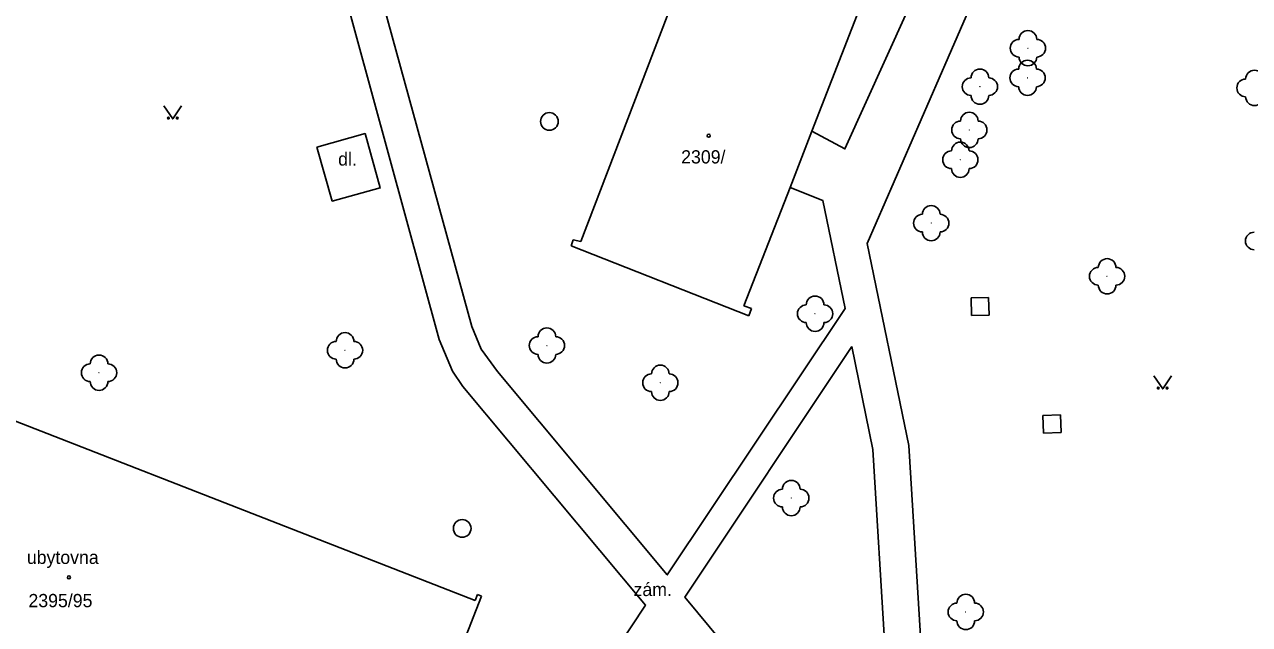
# Model space of a CAD drawing. Extents: x -737812 to -729375, y -1123000 to -1115500.
# Drawn here: x -736644.1 to -736574.7, y -1118718.3 to -1118684.3 of the extents above; entities that cross this region are included whole.
import ezdxf

# ---------------------------------------------------------------- set-up
doc = ezdxf.new("R2010")
doc.units = 0
for name, color, linetype in [('Doplněk polohopisu', 7, 'Continuous'), ('Pomocné popisy', 7, 'Continuous'), ('Popisy budov', 7, 'Continuous'), ('Povr_ zn_ inž_ sítí - kan_', 7, 'Continuous'), ('Povr_ zn_ inž_ sítí - ner_', 7, 'Continuous'), ('Povr_ zn_ inž_ sítí - vod_', 7, 'Continuous'), ('Stavební objekty', 7, 'Continuous'), ('Zeleň', 7, 'Continuous'), ('Značky druhů budov', 7, 'Continuous'), ('Značky druhů pozemků', 7, 'Continuous'), ('Čísla popisná', 7, 'Continuous')]:
    doc.layers.add(name, color=color, linetype=linetype)

msp = doc.modelspace()

# ---------------------------------------------------------------- linework, layer by layer
at = {"layer": 'Doplněk polohopisu'}
for p, q in [((-736594.02, -1118708.19), (-736596.38, -1118696.74)), ((-736592.78, -1118728.42), (-736594.02, -1118708.19))]:
    msp.add_line(p, q, dxfattribs=at)
for points in [[(-736576.71, -1118659.72), (-736578.13, -1118660.33), (-736579.44, -1118661.02), (-736580.76, -1118662.11), (-736581.94, -1118663.55), (-736585.55, -1118671.88), (-736591.79, -1118686.21)], [(-736626.4, -1118673.73), (-736618.78, -1118701.44), (-736618.25, -1118702.73), (-736617.33, -1118703.99), (-736607.71, -1118715.51), (-736597.63, -1118700.43)], [(-736617.31, -1118724.48), (-736614.51, -1118725.64), (-736608.95, -1118717.23), (-736619.29, -1118704.85), (-736619.88, -1118703.98), (-736620.63, -1118702.18), (-736628.2, -1118674.53)], [(-736599.51, -1118690.38), (-736597.64, -1118691.39), (-736592.99, -1118681.13), (-736595.54, -1118680.19)], [(-736591.79, -1118686.21), (-736596.38, -1118696.74)], [(-736627.57, -1118691.29), (-736624.83, -1118690.52), (-736623.97, -1118693.59), (-736626.69, -1118694.34), (-736627.57, -1118691.29)], [(-736600.75, -1118693.58), (-736598.9, -1118694.3), (-736597.63, -1118700.43)], [(-736597.25, -1118702.58), (-736606.71, -1118716.77), (-736594.66, -1118731.29)], [(-736597.25, -1118702.58), (-736596.05, -1118708.41), (-736594.66, -1118731.29)]]:
    msp.add_lwpolyline(points, dxfattribs=at)
at = {"layer": 'Povr_ zn_ inž_ sítí - kan_'}
for centre in [(-736614.39, -1118689.83), (-736619.33, -1118712.88)]:
    msp.add_circle(centre, 0.5, dxfattribs=at)
at = {"layer": 'Povr_ zn_ inž_ sítí - ner_'}
for p, q in [((-736589.494, -1118699.796), (-736590.494, -1118699.824)), ((-736590.494, -1118699.824), (-736590.466, -1118700.824)), ((-736589.466, -1118700.796), (-736589.494, -1118699.796)), ((-736590.466, -1118700.824), (-736589.466, -1118700.796))]:
    msp.add_line(p, q, dxfattribs=at)
at = {"layer": 'Povr_ zn_ inž_ sítí - vod_'}
for p, q in [((-736585.417, -1118706.454), (-736586.416, -1118706.487)), ((-736586.416, -1118706.487), (-736586.383, -1118707.486)), ((-736585.384, -1118707.453), (-736585.417, -1118706.454)), ((-736586.383, -1118707.486), (-736585.384, -1118707.453))]:
    msp.add_line(p, q, dxfattribs=at)
at = {"layer": 'Stavební objekty'}
for points in [[(-736612.61, -1118696.62), (-736602.38, -1118669.96)], [(-736603.36, -1118700.27), (-736600.75, -1118693.58), (-736599.51, -1118690.38), (-736595.54, -1118680.19), (-736594.31, -1118677.03), (-736592.98, -1118673.61)], [(-736613.16, -1118696.87), (-736613.04, -1118696.53)], [(-736613.16, -1118696.87), (-736603.08, -1118700.83)], [(-736613.04, -1118696.53), (-736612.61, -1118696.62)], [(-736602.94, -1118700.43), (-736603.36, -1118700.27)], [(-736603.08, -1118700.83), (-736602.94, -1118700.43)], [(-736655.51, -1118702.57), (-736618.6, -1118716.97)], [(-736618.23, -1118716.72), (-736620.74, -1118723.15), (-736621.4, -1118724.81), (-736623.92, -1118731.26)], [(-736618.47, -1118716.63), (-736618.6, -1118716.97)], [(-736618.23, -1118716.72), (-736618.47, -1118716.63)]]:
    msp.add_lwpolyline(points, dxfattribs=at)
at = {"layer": 'Zeleň'}
for centre in [(-736587.27, -1118685.68), (-736587.29, -1118687.36), (-736589.99, -1118687.86), (-736590.59, -1118690.31), (-736591.1, -1118692), (-736592.75, -1118695.59), (-736582.78, -1118698.6), (-736599.33, -1118700.72), (-736614.53, -1118702.52), (-736625.97, -1118702.79), (-736639.91, -1118704.06), (-736608.1, -1118704.63), (-736600.68, -1118711.16), (-736590.79, -1118717.61)]:
    msp.add_circle(centre, 0.0005, dxfattribs=at)
for centre, start, end in [((-736587.77, -1118685.68), 89.99999, 269.99999), ((-736587.27, -1118685.18), 360, 179.99999), ((-736586.77, -1118685.68), 270, 89.99999), ((-736587.29, -1118686.86), 360, 179.99999), ((-736587.27, -1118686.18), 179.99999, 359.99999), ((-736590.49, -1118687.86), 89.99999, 269.99999), ((-736589.99, -1118687.36), 360, 179.99999), ((-736589.49, -1118687.86), 270, 89.99999), ((-736587.79, -1118687.36), 89.99999, 269.99999), ((-736586.79, -1118687.36), 270, 89.99999), ((-736574.43, -1118687.43), 360, 179.99999), ((-736587.29, -1118687.86), 179.99999, 359.99999), ((-736574.93, -1118687.93), 89.99999, 269.99999), ((-736589.99, -1118688.36), 179.99999, 359.99999), ((-736574.43, -1118688.43), 179.99999, 359.99999), ((-736590.59, -1118689.81), 360, 179.99999), ((-736591.09, -1118690.31), 89.99999, 269.99999), ((-736590.09, -1118690.31), 270, 89.99999), ((-736590.59, -1118690.81), 179.99999, 359.99999), ((-736591.6, -1118692), 89.99999, 269.99999), ((-736591.1, -1118691.5), 360, 179.99999), ((-736590.6, -1118692), 270, 89.99999), ((-736591.1, -1118692.5), 179.99999, 359.99999), ((-736592.75, -1118695.09), 360, 179.99999), ((-736593.25, -1118695.59), 89.99999, 269.99999), ((-736592.25, -1118695.59), 270, 89.99999), ((-736592.75, -1118696.09), 179.99999, 359.99999), ((-736574.44, -1118696.6), 89.99999, 269.99999), ((-736582.78, -1118698.1), 360, 179.99999), ((-736583.28, -1118698.6), 89.99999, 269.99999), ((-736582.28, -1118698.6), 270, 89.99999), ((-736582.78, -1118699.1), 179.99999, 359.99999), ((-736599.33, -1118700.22), 360, 179.99999), ((-736599.83, -1118700.72), 89.99999, 269.99999), ((-736598.83, -1118700.72), 270, 89.99999), ((-736599.33, -1118701.22), 179.99999, 359.99999), ((-736625.97, -1118702.29), 360, 179.99999), ((-736614.53, -1118702.02), 360, 179.99999), ((-736626.47, -1118702.79), 89.99999, 269.99999), ((-736625.47, -1118702.79), 270, 89.99999), ((-736615.03, -1118702.52), 89.99999, 269.99999), ((-736614.03, -1118702.52), 270, 89.99999), ((-736639.91, -1118703.56), 360, 179.99999), ((-736625.97, -1118703.29), 179.99999, 359.99999), ((-736614.53, -1118703.02), 179.99999, 359.99999), ((-736640.41, -1118704.06), 89.99999, 269.99999), ((-736639.41, -1118704.06), 270, 89.99999), ((-736608.1, -1118704.13), 360, 179.99999), ((-736639.91, -1118704.56), 179.99999, 359.99999), ((-736608.6, -1118704.63), 89.99999, 269.99999), ((-736607.6, -1118704.63), 270, 89.99999), ((-736608.1, -1118705.13), 179.99999, 359.99999), ((-736600.68, -1118710.66), 360, 179.99999), ((-736601.18, -1118711.16), 89.99999, 269.99999), ((-736600.18, -1118711.16), 270, 89.99999), ((-736600.68, -1118711.66), 179.99999, 359.99999), ((-736591.29, -1118717.61), 89.99999, 269.99999), ((-736590.79, -1118717.11), 360, 179.99999), ((-736590.29, -1118717.61), 270, 89.99999), ((-736590.79, -1118718.11), 179.99999, 359.99999)]:
    msp.add_arc(centre, 0.5, start, end, dxfattribs=at)
at = {"layer": 'Značky druhů budov'}
for centre in [(-736605.36, -1118690.64), (-736641.62, -1118715.65)]:
    msp.add_circle(centre, 0.0875, dxfattribs=at)
at = {"layer": 'Značky druhů pozemků'}
for points in [[(-736636.23, -1118688.94), (-736635.73, -1118689.69), (-736635.23, -1118688.94)], [(-736580.13, -1118704.23), (-736579.63, -1118704.98), (-736579.13, -1118704.23)]]:
    msp.add_lwpolyline(points, dxfattribs=at)
for centre in [(-736635.98, -1118689.64), (-736635.48, -1118689.64), (-736579.881, -1118704.931), (-736579.381, -1118704.931)]:
    msp.add_circle(centre, 0.05, dxfattribs=at)

# ---------------------------------------------------------------- texts
at = {"layer": 'Pomocné popisy'}
for s, p in [('dl.', (-736626.36, -1118692.33)), ('zám.', (-736609.62, -1118716.71))]:
    msp.add_text(s, height=0.75, dxfattribs=at).set_placement(p)
at = {"layer": 'Popisy budov'}
msp.add_text('ubytovna', height=0.75, dxfattribs=at).set_placement((-736644, -1118714.89))
at = {"layer": 'Čísla popisná'}
for s, p in [('2309/', (-736606.92, -1118692.21)), ('2395/95', (-736643.91, -1118717.34))]:
    msp.add_text(s, height=0.75, dxfattribs=at).set_placement(p)

doc.saveas('drawing.dxf')
